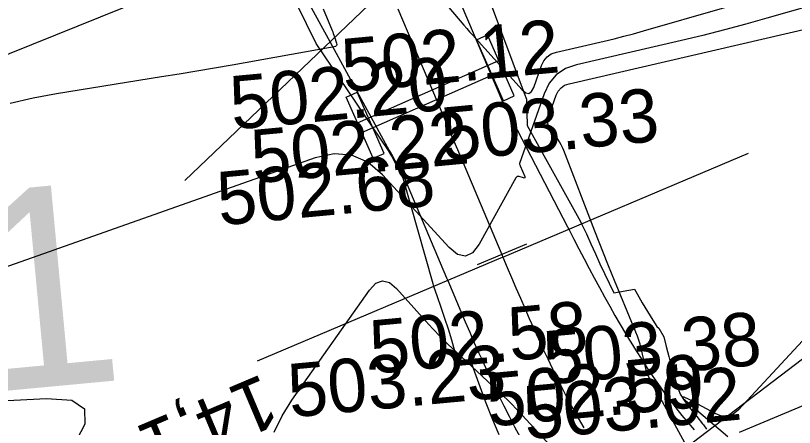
# Model space of a CAD drawing. Extents: x -636600 to -628587, y -1090963 to -1085869.
# Drawn here: x -629623.49 to -629594.28, y -1086734.03 to -1086718.6 of the extents above; entities that cross this region are included whole.
import ezdxf

# ---------------------------------------------------------------- set-up
doc = ezdxf.new("R2010")
doc.units = 0
for name, color, linetype in [('03_PC_OBJEKTY_STAV', 7, 'Continuous'), ('Ex_Major Contours', 7, 'Continuous'), ('Ex_Minor Contours', 7, 'Continuous'), ('HEKTOMETRY20', 7, 'Continuous'), ('HL_BODY', 7, 'Continuous'), ('koty_vše', 7, 'Continuous'), ('POLOMERY', 7, 'Continuous'), ('propustky', 7, 'Continuous'), ('situace_osa', 7, 'Continuous'), ('situace_těleso', 7, 'Continuous'), ('situace_vozovka', 7, 'Continuous')]:
    doc.layers.add(name, color=color, linetype=linetype)

msp = doc.modelspace()

# ---------------------------------------------------------------- linework, layer by layer
at = {"layer": '03_PC_OBJEKTY_STAV'}
msp.add_lwpolyline([(-629620.086, -1086717.881), (-629609.417, -1086717.396), (-629617.136, -1086724.777)], dxfattribs=at)
at = {"layer": 'Ex_Major Contours'}
for points in [[(-629590.785, -1086717.393), (-629595.314, -1086718.7), (-629596.111, -1086718.924), (-629596.911, -1086719.137), (-629597.714, -1086719.339), (-629598.519, -1086719.531), (-629602.456, -1086720.44), (-629602.871, -1086720.586), (-629603.212, -1086720.815), (-629603.478, -1086721.128), (-629603.669, -1086721.524), (-629604.595, -1086724.144), (-629604.596, -1086724.148), (-629604.594, -1086724.15), (-629604.589, -1086724.157), (-629604.587, -1086724.162), (-629604.569, -1086724.208), (-629604.564, -1086724.222), (-629604.561, -1086724.229), (-629604.397, -1086724.625), (-629604.388, -1086724.658), (-629604.393, -1086724.678), (-629604.413, -1086724.685), (-629604.446, -1086724.679), (-629604.608, -1086724.63), (-629604.646, -1086724.624), (-629604.679, -1086724.63), (-629604.707, -1086724.648), (-629604.73, -1086724.679), (-629606.102, -1086727.156), (-629606.349, -1086727.483), (-629606.619, -1086727.614), (-629606.913, -1086727.549), (-629607.229, -1086727.289), (-629609.728, -1086724.56), (-629610.28, -1086724.09), (-629610.884, -1086723.828), (-629611.54, -1086723.775), (-629612.249, -1086723.929), (-629635.614, -1086732.165)], [(-629635.329, -1086733.607), (-629622.321, -1086732.942), (-629621.38, -1086733.01), (-629620.902, -1086733.332), (-629620.885, -1086733.909), (-629621.33, -1086734.74)]]:
    msp.add_lwpolyline(points, dxfattribs=at)
at = {"layer": 'Ex_Minor Contours'}
for points in [[(-629627.979, -1086721.733), (-629613.475, -1086715.881)], [(-629607.237, -1086718.294), (-629606.679, -1086718.952), (-629606.572, -1086719.077), (-629606.464, -1086719.201), (-629606.355, -1086719.324), (-629606.245, -1086719.446), (-629604.494, -1086721.373), (-629604.358, -1086721.487), (-629604.24, -1086721.511), (-629604.141, -1086721.444), (-629604.06, -1086721.286), (-629603.772, -1086720.472), (-629603.683, -1086720.288), (-629603.559, -1086720.143), (-629603.401, -1086720.036), (-629603.208, -1086719.968), (-629601.413, -1086719.554), (-629601.044, -1086719.466), (-629600.677, -1086719.373), (-629600.311, -1086719.276), (-629599.946, -1086719.173), (-629588.097, -1086715.755)], [(-629611.957, -1086718.344), (-629611.62, -1086719.152), (-629611.596, -1086719.211), (-629611.574, -1086719.269), (-629611.553, -1086719.328), (-629611.533, -1086719.388), (-629611.455, -1086719.627), (-629611.446, -1086719.681), (-629611.457, -1086719.722), (-629611.488, -1086719.752), (-629611.54, -1086719.769), (-629615.369, -1086720.451), (-629616.028, -1086720.567), (-629616.688, -1086720.68), (-629617.348, -1086720.79), (-629618.008, -1086720.898), (-629621.95, -1086721.531), (-629622.822, -1086721.69), (-629623.685, -1086721.887)], [(-629598.323, -1086734.741), (-629599.53, -1086732.516), (-629599.558, -1086732.467), (-629599.585, -1086732.417), (-629599.612, -1086732.368), (-629599.64, -1086732.319), (-629599.751, -1086732.123), (-629599.777, -1086732.073), (-629599.799, -1086732.022), (-629599.818, -1086731.969), (-629599.832, -1086731.915), (-629600.029, -1086731.072), (-629600.069, -1086730.914), (-629600.115, -1086730.758), (-629600.168, -1086730.605), (-629600.227, -1086730.453), (-629601.111, -1086728.313), (-629601.278, -1086727.906), (-629601.443, -1086727.498), (-629601.604, -1086727.089), (-629601.764, -1086726.678), (-629602.926, -1086723.657), (-629602.974, -1086723.544), (-629603.028, -1086723.435), (-629603.089, -1086723.329), (-629603.157, -1086723.226), (-629603.441, -1086722.825), (-629603.498, -1086722.722), (-629603.527, -1086722.616), (-629603.528, -1086722.506), (-629603.502, -1086722.392), (-629603.215, -1086721.58), (-629603.139, -1086721.423), (-629603.033, -1086721.299), (-629602.898, -1086721.208), (-629602.733, -1086721.15), (-629593.619, -1086719.045)], [(-629596.345, -1086734.211), (-629567.892, -1086722.285), (-629567.107, -1086721.969), (-629566.314, -1086721.677), (-629565.512, -1086721.408), (-629564.702, -1086721.162), (-629561.447, -1086720.226)], [(-629590.622, -1086727.163), (-629596.384, -1086733.366), (-629596.58, -1086733.528), (-629596.79, -1086733.606), (-629597.013, -1086733.6), (-629597.251, -1086733.511), (-629598.23, -1086732.987), (-629598.418, -1086732.895), (-629598.491, -1086732.88), (-629598.45, -1086732.943), (-629598.295, -1086733.083), (-629596.777, -1086734.363)], [(-629613.785, -1086734.203), (-629613.489, -1086733.59), (-629613.123, -1086733.006), (-629610.213, -1086728.881), (-629609.973, -1086728.627), (-629609.724, -1086728.533), (-629609.466, -1086728.598), (-629609.199, -1086728.823), (-629608.111, -1086730.039), (-629607.836, -1086730.339), (-629607.554, -1086730.633), (-629607.264, -1086730.92), (-629606.968, -1086731.2), (-629605.598, -1086732.466), (-629605.273, -1086732.773), (-629604.954, -1086733.086), (-629604.642, -1086733.405), (-629604.336, -1086733.731), (-629602.702, -1086735.506)]]:
    msp.add_lwpolyline(points, dxfattribs=at)
at = {"layer": 'HEKTOMETRY20'}
msp.add_lwpolyline([(-629604.331, -1086727.163), (-629606.173, -1086727.942)], dxfattribs=at)
at = {"layer": 'HL_BODY'}
for points in [[(-629605.212, -1086727.648), (-629596.001, -1086723.753)], [(-629600.577, -1086736.478), (-629592.617, -1086730.425)]]:
    msp.add_lwpolyline(points, dxfattribs=at)
at = {"layer": 'POLOMERY'}
msp.add_lwpolyline([(-629605.212, -1086727.648), (-629614.422, -1086731.542)], dxfattribs=at)
at = {"layer": 'propustky'}
for p, q in [((-629606.205, -1086719.502), (-629605.793, -1086719.321)), ((-629604.785, -1086721.608), (-629605.793, -1086719.321)), ((-629605.197, -1086721.79), (-629606.205, -1086719.502)), ((-629610.663, -1086722.614), (-629605.37, -1086720.281)), ((-629610.501, -1086722.98), (-629605.208, -1086720.647)), ((-629611.086, -1086721.654), (-629610.674, -1086721.472)), ((-629609.666, -1086723.76), (-629610.674, -1086721.472)), ((-629610.078, -1086723.941), (-629611.086, -1086721.654)), ((-629605.197, -1086721.79), (-629604.785, -1086721.608)), ((-629610.078, -1086723.941), (-629609.666, -1086723.76))]:
    msp.add_line(p, q, dxfattribs=at)
at = {"layer": 'situace_osa'}
msp.add_lwpolyline([(-629609.147, -1086718.342), (-629607.294, -1086722.724), (-629607.199, -1086722.947), (-629606.842, -1086723.793), (-629605.252, -1086727.552), (-629605.212, -1086727.648), (-629605.049, -1086728.031), (-629604.887, -1086728.415), (-629604.723, -1086728.798), (-629604.559, -1086729.181), (-629604.393, -1086729.563), (-629604.226, -1086729.945), (-629604.057, -1086730.326), (-629603.971, -1086730.516), (-629603.885, -1086730.706), (-629603.711, -1086731.084), (-629603.534, -1086731.461), (-629603.353, -1086731.837), (-629603.215, -1086732.118), (-629603.169, -1086732.21), (-629602.981, -1086732.582), (-629602.789, -1086732.952), (-629602.593, -1086733.319), (-629602.391, -1086733.684), (-629602.185, -1086734.046)], dxfattribs=at)
at = {"layer": 'situace_těleso'}
for points in [[(-629605.357, -1086734.306), (-629605.534, -1086733.89), (-629605.703, -1086733.474), (-629605.744, -1086733.371), (-629605.866, -1086733.058), (-629606.022, -1086732.643), (-629606.172, -1086732.228), (-629606.317, -1086731.814), (-629606.387, -1086731.608), (-629606.889, -1086731.595), (-629607.013, -1086731.175), (-629607.134, -1086730.757), (-629607.258, -1086730.344), (-629607.396, -1086729.941), (-629607.532, -1086729.539), (-629607.666, -1086729.139), (-629607.8, -1086728.742), (-629607.833, -1086728.644), (-629608.949, -1086724.684), (-629609.374, -1086723.867), (-629609.499, -1086723.657), (-629612.221, -1086719.642), (-629614.004, -1086715.992)], [(-629606.077, -1086717.044), (-629604.413, -1086721.506), (-629604.331, -1086721.734), (-629604.306, -1086722.721), (-629602.308, -1086726.307), (-629602.263, -1086726.401), (-629602.084, -1086726.776), (-629601.914, -1086727.152), (-629601.747, -1086727.526), (-629601.579, -1086727.897), (-629601.408, -1086728.263), (-629601.235, -1086728.625), (-629601.058, -1086728.982), (-629600.277, -1086728.847), (-629600.183, -1086729.017), (-629599.992, -1086729.355), (-629599.795, -1086729.685), (-629599.593, -1086730.008), (-629599.437, -1086730.246), (-629599.364, -1086730.313), (-629599.174, -1086730.632), (-629599.088, -1086731.001), (-629598.996, -1086731.365), (-629598.899, -1086731.726), (-629598.796, -1086732.081), (-629598.687, -1086732.432), (-629598.571, -1086732.778), (-629598.375, -1086733.072), (-629598.162, -1086733.35), (-629597.947, -1086733.622), (-629597.731, -1086733.888), (-629597.694, -1086733.933), (-629597.58, -1086734.093)]]:
    msp.add_lwpolyline(points, dxfattribs=at)
at = {"layer": 'situace_vozovka'}
for points in [[(-629613.729, -1086715.876), (-629611.771, -1086719.452), (-629609.474, -1086723.646), (-629609.357, -1086723.86), (-629608.914, -1086724.669), (-629607.324, -1086728.429), (-629607.284, -1086728.524), (-629607.121, -1086728.909), (-629606.958, -1086729.295), (-629606.792, -1086729.683), (-629606.625, -1086730.072), (-629606.456, -1086730.462), (-629606.285, -1086730.854), (-629606.11, -1086731.246), (-629606.021, -1086731.443), (-629605.932, -1086731.639), (-629605.751, -1086732.033), (-629605.566, -1086732.426), (-629605.377, -1086732.821), (-629605.232, -1086733.117), (-629605.183, -1086733.214), (-629604.984, -1086733.608), (-629604.78, -1086734.001), (-629604.57, -1086734.394)], [(-629607.074, -1086717.466), (-629605.221, -1086721.848), (-629605.109, -1086722.063), (-629604.684, -1086722.881), (-629602.793, -1086726.513), (-629602.746, -1086726.605), (-629602.553, -1086726.974), (-629602.361, -1086727.342), (-629602.169, -1086727.707), (-629601.978, -1086728.068), (-629601.786, -1086728.427), (-629601.594, -1086728.783), (-629601.4, -1086729.135), (-629601.303, -1086729.311), (-629601.206, -1086729.484), (-629601.011, -1086729.829), (-629600.814, -1086730.169), (-629600.616, -1086730.505), (-629600.465, -1086730.755), (-629600.415, -1086730.837), (-629600.213, -1086731.164), (-629600.008, -1086731.486), (-629599.801, -1086731.802), (-629599.591, -1086732.114), (-629599.378, -1086732.419), (-629599.163, -1086732.718), (-629598.945, -1086733.011), (-629598.724, -1086733.298), (-629598.5, -1086733.577), (-629598.273, -1086733.85), (-629598.042, -1086734.115)]]:
    msp.add_lwpolyline(points, dxfattribs=at)

# ---------------------------------------------------------------- texts
at = {"layer": '03_PC_OBJEKTY_STAV'}
msp.add_text('ZP1', height=7.5, rotation=5.3515, dxfattribs=at).set_placement((-629637.615, -1086733.946))
at = {"layer": 'koty_vše'}
for s, p in [('502.12', (-629611.169, -1086721.477)), ('502.20', (-629615.351, -1086722.873)), ('503.33', (-629607.44, -1086724.05)), ('502.22', (-629614.563, -1086724.888)), ('502.68', (-629615.836, -1086726.464)), ('502.58', (-629610.108, -1086732.024)), ('503.38', (-629603.602, -1086732.429)), ('503.23', (-629613.179, -1086733.657)), ('502.59', (-629605.742, -1086734.005)), ('503.02', (-629604.349, -1086734.488))]:
    msp.add_text(s, height=2, rotation=5.3515, dxfattribs=at).set_placement(p)
at = {"layer": 'POLOMERY'}
msp.add_text('14,14', height=2, rotation=202.9205, dxfattribs=at).set_placement((-629614.227, -1086732.003))

doc.saveas('drawing.dxf')
